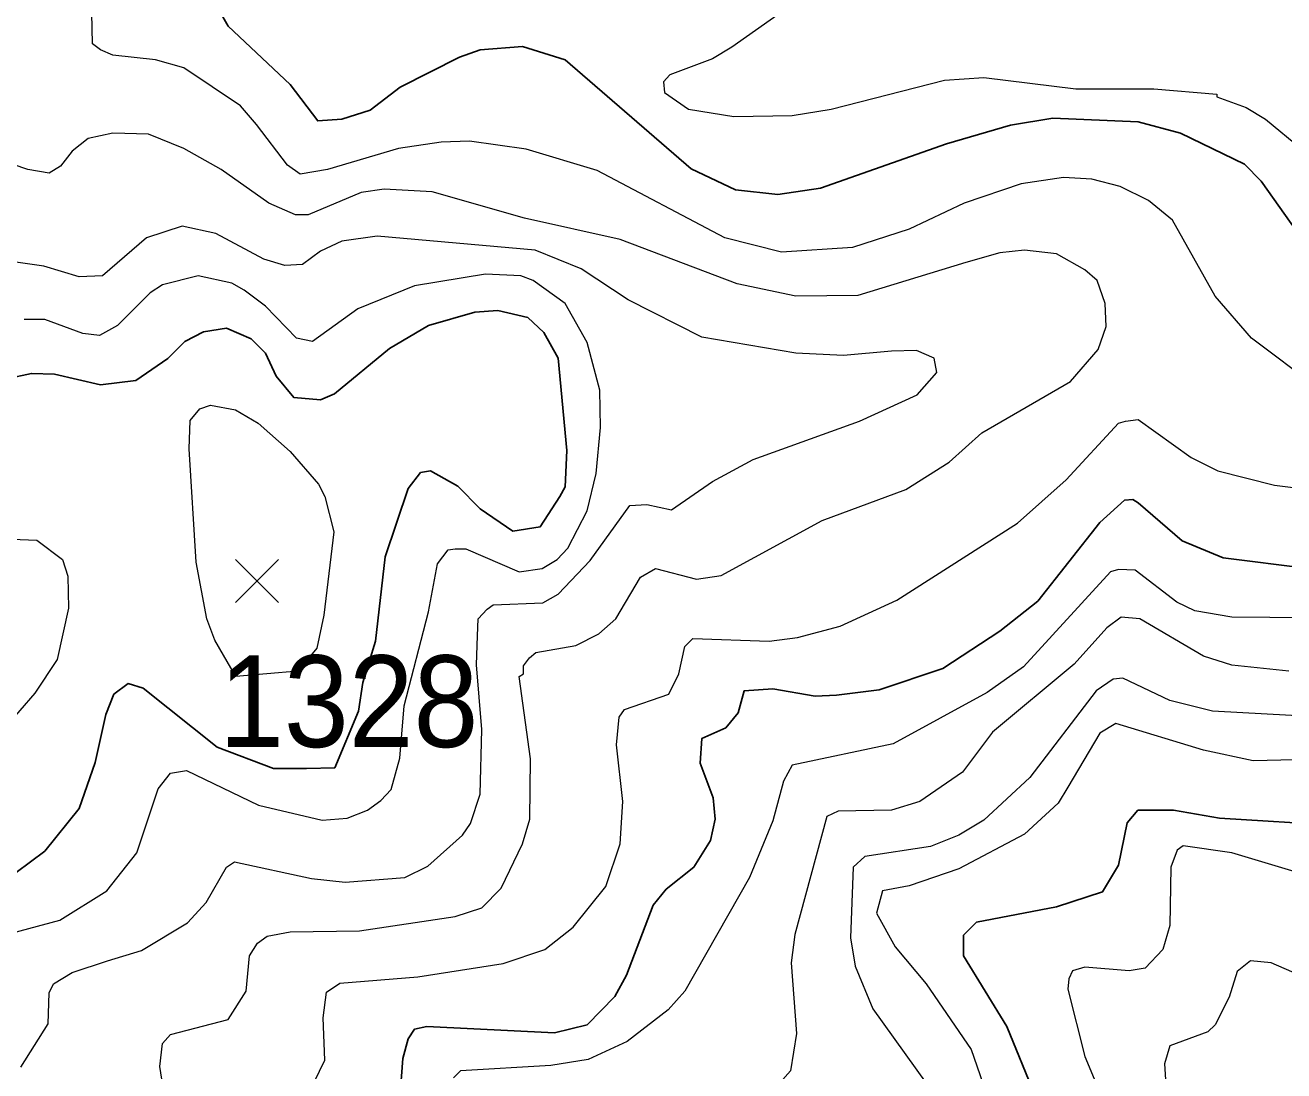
# Model space of a CAD drawing. Extents: x 423 to 448.8, y 7456.3 to 7484.
# Drawn here: x 425.089 to 426.187, y 7466.564 to 7467.476 of the extents above; entities that cross this region are included whole.
import ezdxf
from ezdxf.enums import TextEntityAlignment as Align

# ---------------------------------------------------------------- set-up
doc = ezdxf.new("R2010")
doc.units = 0
doc.header["$LTSCALE"] = 0.032
for name, color, linetype, lineweight in [('1', 7, 'Continuous', 25), ('2', 7, 'Continuous', 13), ('21', 7, 'Continuous', 25)]:
    doc.layers.add(name, color=color, linetype=linetype, lineweight=lineweight)
doc.layers.add('61', color=7, linetype='Continuous')

msp = doc.modelspace()

# ---------------------------------------------------------------- linework, layer by layer
at = {"layer": '1'}
for points in [[(425.2578, 7467.4903), (425.2662, 7467.4756), (425.3204, 7467.4245), (425.3444, 7467.3928), (425.3653, 7467.3944), (425.39, 7467.4021), (425.4163, 7467.4222), (425.4681, 7467.4485), (425.486, 7467.4547), (425.5231, 7467.4578), (425.5602, 7467.4462), (425.67, 7467.351), (425.7087, 7467.3325)], [(425.7087, 7467.3325), (425.7458, 7467.3286), (425.783, 7467.3341), (425.8928, 7467.3727), (425.9485, 7467.389), (425.9856, 7467.3952), (426.0599, 7467.3921), (426.097, 7467.382), (426.1527, 7467.3549), (426.1673, 7467.3402), (426.2083, 7467.2822)], [(425.4813, 7467.2258), (425.5014, 7467.2273), (425.5277, 7467.2211), (425.5416, 7467.208), (425.554, 7467.1856), (425.5617, 7467.1051), (425.5602, 7467.0734), (425.5556, 7467.0649), (425.5385, 7467.0386), (425.5145, 7467.0347), (425.4859, 7467.0541), (425.4666, 7467.0741), (425.4426, 7467.0873), (425.4341, 7467.0858), (425.4233, 7467.0719), (425.4032, 7467.0123), (425.3947, 7466.9388), (425.3836, 7466.9027), (425.3798, 7466.8776), (425.3592, 7466.8283), (425.3346, 7466.8275), (425.3057, 7466.8275), (425.2567, 7466.8463), (425.192, 7466.8978), (425.1789, 7466.9017), (425.1665, 7466.8924), (425.1595, 7466.8746), (425.1503, 7466.8329), (425.1363, 7466.7926), (425.1062, 7466.7555), (425.0814, 7466.7369)], [(425.0729, 7467.1677), (425.0946, 7467.1724), (425.1147, 7467.1716), (425.1549, 7467.1623), (425.1858, 7467.1662), (425.2136, 7467.1855), (425.2284, 7467.2002), (425.2446, 7467.2088), (425.2647, 7467.2118), (425.2864, 7467.2025), (425.2988, 7467.1902), (425.308, 7467.17), (425.3235, 7467.1515), (425.3467, 7467.1492), (425.3591, 7467.1546), (425.407, 7467.194), (425.441, 7467.2141), (425.4813, 7467.2258)], [(426.2084, 7467.0022), (426.1341, 7467.0115), (426.0985, 7467.0262), (426.0599, 7467.0594), (426.0552, 7467.0625), (426.0482, 7467.0618), (426.0266, 7467.0424), (425.9724, 7466.9736), (425.9392, 7466.9473), (425.8897, 7466.9148), (425.834, 7466.8963), (425.7969, 7466.8916), (425.7783, 7466.8908), (425.7412, 7466.897), (425.7164, 7466.8955), (425.711, 7466.8762), (425.7002, 7466.863), (425.6793, 7466.8537), (425.6778, 7466.8321), (425.6894, 7466.8019), (425.6909, 7466.7834), (425.687, 7466.7648), (425.6723, 7466.7415), (425.6483, 7466.7223), (425.6368, 7466.7083), (425.6136, 7466.6472), (425.6035, 7466.6287), (425.5795, 7466.6039), (425.5509, 7466.5969), (425.4395, 7466.6024), (425.4287, 7466.6), (425.4233, 7466.5915), (425.4186, 7466.5745), (425.4156, 7466.5359)], [(426.2347, 7466.7779), (426.131, 7466.7841), (426.0908, 7466.7911), (426.0598, 7466.7911), (426.0505, 7466.7802), (426.0428, 7466.7431), (426.0289, 7466.7199), (425.9887, 7466.7068), (425.9191, 7466.6936), (425.9075, 7466.682), (425.9075, 7466.6642), (425.9454, 7466.6024), (425.9701, 7466.542)]]:
    msp.add_lwpolyline(points, dxfattribs=at)
at = {"layer": '2'}
for points in [[(425.7853, 7467.5135), (425.7056, 7467.457), (425.6886, 7467.447), (425.6515, 7467.433), (425.646, 7467.4269), (425.6468, 7467.4176), (425.6677, 7467.4029), (425.7072, 7467.3967), (425.7582, 7467.3975), (425.7922, 7467.4029), (425.8912, 7467.4284), (425.9253, 7467.4307), (426.0057, 7467.4207), (426.0738, 7467.4207), (426.1287, 7467.416), (426.1287, 7467.4137), (426.1542, 7467.4044), (426.1712, 7467.3944), (426.2029, 7467.3681)], [(425.2276, 7467.4392), (425.2029, 7467.4462), (425.1657, 7467.4501), (425.1549, 7467.4547), (425.1479, 7467.4601), (425.1472, 7467.4872)], [(426.2161, 7467.16), (426.1589, 7467.2033), (426.1271, 7467.2397), (426.09, 7467.3062), (426.0691, 7467.3232), (426.0444, 7467.3356), (426.0196, 7467.3418), (425.9949, 7467.3433), (425.9578, 7467.3379), (425.9083, 7467.3209), (425.8603, 7467.2984), (425.8108, 7467.2822), (425.7489, 7467.2783), (425.6994, 7467.2907), (425.588, 7467.3495), (425.5262, 7467.3681), (425.4767, 7467.375), (425.4519, 7467.3743), (425.4148, 7467.3688), (425.3529, 7467.3503), (425.3289, 7467.3464), (425.3181, 7467.3542), (425.291, 7467.3897), (425.2771, 7467.406), (425.2276, 7467.4392)], [(425.209, 7466.5877), (425.216, 7466.5954), (425.2663, 7466.6085), (425.2818, 7466.6333), (425.2848, 7466.6642), (425.2918, 7466.675), (425.3003, 7466.6813), (425.3204, 7466.6851), (425.3808, 7466.6859), (425.4643, 7466.6983), (425.4875, 7466.706), (425.5045, 7466.723), (425.5231, 7466.7617), (425.5293, 7466.7834), (425.53, 7466.836), (425.52, 7466.9079), (425.5238, 7466.9102), (425.5238, 7466.9172), (425.5292, 7466.9241), (425.5347, 7466.9287), (425.5695, 7466.9349), (425.5896, 7466.945), (425.6043, 7466.9582), (425.6259, 7466.9945), (425.6391, 7467.0022), (425.6747, 7466.9929), (425.6963, 7466.996), (425.7845, 7467.044), (425.8572, 7467.071), (425.8951, 7467.095), (425.9237, 7467.1206), (426.0011, 7467.1654), (426.025, 7467.1933), (426.032, 7467.2134), (426.0312, 7467.2335), (426.0243, 7467.2536), (426.0135, 7467.2629), (425.9887, 7467.2768), (425.9609, 7467.2799), (425.9392, 7467.2776), (425.9098, 7467.2691), (425.8154, 7467.2404), (425.7613, 7467.2397), (425.7103, 7467.2505), (425.6082, 7467.2892), (425.5246, 7467.3078), (425.4442, 7467.3309), (425.4024, 7467.3333), (425.3823, 7467.3302), (425.3359, 7467.3108), (425.3251, 7467.3108), (425.3018, 7467.3209), (425.2601, 7467.3503), (425.2276, 7467.3688), (425.1967, 7467.3812), (425.1657, 7467.382), (425.1441, 7467.3773), (425.1301, 7467.3665), (425.1201, 7467.3534), (425.11, 7467.3472), (425.0915, 7467.3503), (425.0188, 7467.375)], [(425.0853, 7466.5668), (425.1092, 7466.6047), (425.11, 7466.6317), (425.1139, 7466.6395), (425.1302, 7466.6495), (425.1611, 7466.6596), (425.1905, 7466.6688), (425.2307, 7466.6928), (425.2469, 7466.7106), (425.2647, 7466.7416), (425.2717, 7466.7462), (425.339, 7466.7315), (425.3684, 7466.7284), (425.4202, 7466.7323), (425.4403, 7466.7423), (425.4705, 7466.7694), (425.4776, 7466.7795), (425.4859, 7466.8053), (425.4874, 7466.8616), (425.4829, 7466.9182), (425.4838, 7466.9433), (425.4844, 7466.9581), (425.4921, 7466.9667), (425.4975, 7466.9705), (425.5408, 7466.9721), (425.554, 7466.9798), (425.5819, 7467.0092), (425.6166, 7467.0571), (425.6314, 7467.0579), (425.653, 7467.0533), (425.6886, 7467.078), (425.7242, 7467.0973), (425.817, 7467.1306), (425.8672, 7467.1538), (425.8843, 7467.1731), (425.882, 7467.1856), (425.8665, 7467.1925), (425.8448, 7467.1917), (425.8031, 7467.1879), (425.7613, 7467.1902), (425.6793, 7467.2041), (425.6151, 7467.2366), (425.5741, 7467.2636), (425.5339, 7467.2799), (425.3962, 7467.2923), (425.3653, 7467.2877), (425.3467, 7467.2791), (425.3312, 7467.2675), (425.3158, 7467.2667), (425.2972, 7467.2721), (425.2555, 7467.2946), (425.2261, 7467.3008), (425.1951, 7467.2907), (425.1565, 7467.2575), (425.1363, 7467.2567), (425.1054, 7467.266), (425.0729, 7467.2706)], [(425.0381, 7466.6735), (425.1193, 7466.6951), (425.1603, 7466.7207), (425.1866, 7466.754), (425.2052, 7466.8097), (425.216, 7466.8235), (425.2299, 7466.8259), (425.2926, 7466.7957), (425.3483, 7466.7826), (425.3699, 7466.7841), (425.3877, 7466.7911), (425.3993, 7466.7996), (425.4085, 7466.8092), (425.416, 7466.8365), (425.4198, 7466.8822), (425.4411, 7466.9644), (425.4488, 7467.0061), (425.4581, 7467.0185), (425.4643, 7467.0192), (425.4736, 7467.0192), (425.52, 7466.9991), (425.5401, 7467.0022), (425.5532, 7467.01), (425.5625, 7467.02), (425.5795, 7467.0525), (425.5872, 7467.085), (425.5911, 7467.1252), (425.5903, 7467.1577), (425.5795, 7467.1995), (425.5602, 7467.2335), (425.5324, 7467.2536), (425.5215, 7467.2575), (425.4906, 7467.259), (425.4287, 7467.2489), (425.3792, 7467.2289), (425.3397, 7467.2002), (425.3258, 7467.2033), (425.2988, 7467.2312), (425.2802, 7467.2451), (425.2694, 7467.2513), (425.24, 7467.2575), (425.209, 7467.2497), (425.1982, 7467.2428), (425.1696, 7467.2141), (425.1541, 7467.2056), (425.1394, 7467.2072), (425.1062, 7467.2196), (425.0884, 7467.2196)], [(425.3367, 7466.5443), (425.3506, 7466.573), (425.349, 7466.6101), (425.3521, 7466.6325), (425.3637, 7466.6403), (425.4318, 7466.6457), (425.5061, 7466.6573), (425.5424, 7466.6696), (425.5671, 7466.689), (425.5957, 7466.7246), (425.6082, 7466.7617), (425.6104, 7466.7988), (425.6051, 7466.8483), (425.6074, 7466.8723), (425.612, 7466.8792), (425.6507, 7466.8924), (425.6592, 7466.9102), (425.6646, 7466.9342), (425.6716, 7466.9411), (425.7381, 7466.9388), (425.7629, 7466.9419), (425.8, 7466.9519), (425.8495, 7466.9744), (425.9547, 7467.0417), (425.9972, 7467.0796), (426.0428, 7467.1291), (426.049, 7467.1306), (426.0599, 7467.1322), (426.1062, 7467.0989), (426.1295, 7467.0873), (426.179, 7467.0749), (426.2161, 7467.0703)], [(425.0776, 7467.0278), (425.0992, 7467.027), (425.1216, 7467.01), (425.1263, 7466.9953), (425.1271, 7466.9674), (425.117, 7466.9226), (425.0976, 7466.8932), (425.0714, 7466.863)], [(426.2408, 7466.9589), (426.1418, 7466.9597), (426.1094, 7466.9651), (426.0938, 7466.9728), (426.0575, 7467.0007), (426.0428, 7467.0014), (426.0359, 7466.9991), (425.9601, 7466.9164), (425.9284, 7466.8939), (425.8464, 7466.8491), (425.7582, 7466.8305), (425.7505, 7466.8166), (425.7412, 7466.7818), (425.721, 7466.7323), (425.6646, 7466.6333), (425.6499, 7466.617), (425.6143, 7466.5892), (425.5803, 7466.5737), (425.5478, 7466.5683), (425.4689, 7466.5637), (425.4627, 7466.5575)], [(426.1913, 7466.9125), (426.1418, 7466.9179), (426.1171, 7466.9257), (426.0614, 7466.9581), (426.0451, 7466.9597), (426.0328, 7466.9504), (426.0042, 7466.9187), (425.933, 7466.8592), (425.9067, 7466.8243), (425.8696, 7466.7988), (425.8448, 7466.7911), (425.7984, 7466.7903), (425.7883, 7466.7857), (425.7605, 7466.6828), (425.7574, 7466.6581), (425.762, 7466.5962), (425.7567, 7466.5637), (425.7319, 7466.5358)], [(426.2362, 7466.8715), (426.1248, 7466.8777), (426.0877, 7466.887), (426.0467, 7466.9063), (426.0382, 7466.9055), (426.0235, 7466.8955), (425.9655, 7466.8197), (425.9253, 7466.7826), (425.9036, 7466.7694), (425.8789, 7466.7594), (425.8216, 7466.7509), (425.8115, 7466.7416), (425.8092, 7466.6797), (425.8131, 7466.655), (425.8286, 7466.6178), (425.875, 7466.5529)], [(426.2331, 7466.8359), (426.1604, 7466.8344), (426.1171, 7466.8437), (426.0405, 7466.8669), (426.0266, 7466.8584), (425.9987, 7466.8112), (425.9902, 7466.7973), (425.9609, 7466.7702), (425.9036, 7466.74), (425.8603, 7466.7253), (425.8371, 7466.7207), (425.8317, 7466.7014), (425.8479, 7466.672), (425.875, 7466.6395), (425.9144, 7466.5823), (425.9245, 7466.5529), (425.9376, 7466.4817), (425.9376, 7466.4523), (425.9322, 7466.4245), (425.9191, 7466.4043), (425.882, 7466.3858), (425.8541, 7466.3835), (425.7242, 7466.3974), (425.6669, 7466.3997)], [(426.2347, 7466.7261), (426.1418, 7466.754), (426.0993, 7466.7602), (426.0939, 7466.7563), (426.0884, 7466.7416), (426.0877, 7466.6905), (426.0815, 7466.6696), (426.066, 7466.6534), (426.0521, 7466.6511), (426.0135, 7466.6542), (426.0026, 7466.6511), (425.9995, 7466.6441), (425.9987, 7466.6349), (426.0134, 7466.5761), (426.0304, 7466.5359)], [(426.2254, 7466.6364), (426.1759, 7466.6581), (426.1581, 7466.6596), (426.1464, 7466.6503), (426.1395, 7466.6279), (426.1271, 7466.6039), (426.1209, 7466.5977), (426.0877, 7466.5854), (426.083, 7466.5699), (426.0838, 7466.556)], [(425.2152, 7466.5142), (425.2067, 7466.5675), (425.209, 7466.5877)]]:
    msp.add_lwpolyline(points, dxfattribs=at)
msp.add_lwpolyline([(425.2322, 7467.1067), (425.233, 7467.1314), (425.2415, 7467.1415), (425.2508, 7467.1446), (425.2725, 7467.1407), (425.2925, 7467.1291), (425.3204, 7467.1043), (425.3451, 7467.0757), (425.3506, 7467.0649), (425.3583, 7467.034), (425.3498, 7466.9613), (425.3436, 7466.9326), (425.3271, 7466.9124), (425.273, 7466.9079), (425.2547, 7466.9396), (425.2477, 7466.9582), (425.2384, 7467.0077)], close=True, dxfattribs=at)
at = {"layer": '21'}
for p, q in [((425.2726, 7467.0099), (425.3101, 7466.9724)), ((425.3101, 7467.0099), (425.2726, 7466.9724))]:
    msp.add_line(p, q, dxfattribs=at)

# ---------------------------------------------------------------- texts
at = {"layer": '61', "width": 0.95}
msp.add_text('1328', height=0.08, dxfattribs=at).set_placement((425.3714, 7466.8463), align=Align.CENTER)

doc.saveas('drawing.dxf')
